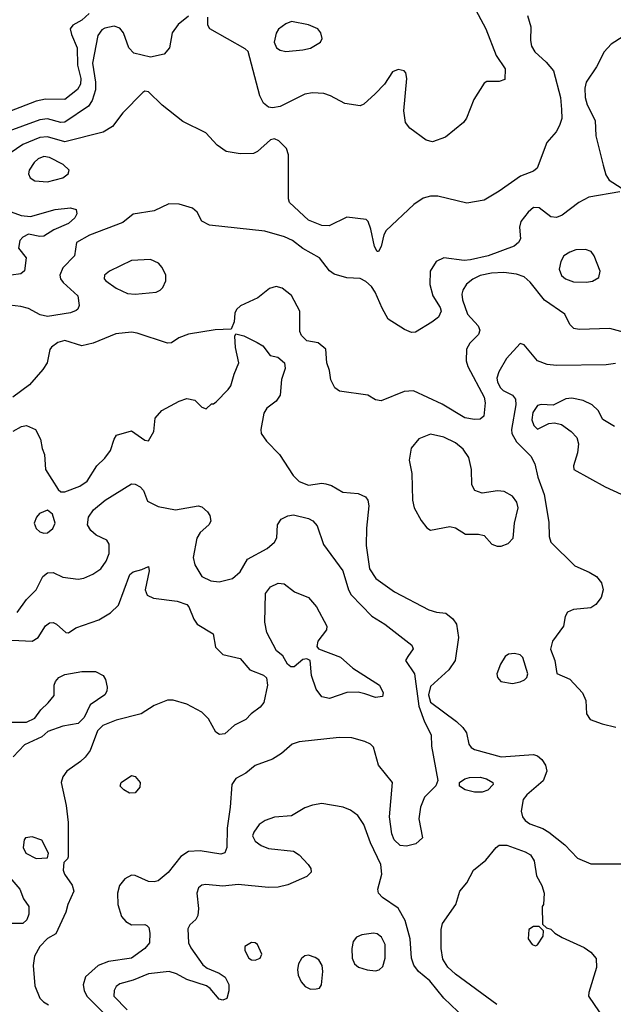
# Model space of a CAD drawing. Extents: x 1173029 to 1307123, y 522559 to 678521.
# Tile 397 of 623: x 1284209 to 1287324, y 566622 to 571783. Entities that reach past the tile are written whole.
import ezdxf

# ---------------------------------------------------------------- set-up
doc = ezdxf.new("R2010")
doc.units = 0

msp = doc.modelspace()

# ---------------------------------------------------------------- linework, layer by layer
at = {"layer": '0CON10XD'}
for points in [[(1286573.8, 571885), (1286654.5, 571734.5), (1286708.8, 571595), (1286755.9, 571525.9), (1286755, 571470), (1286725, 571460), (1286660.7, 571459.3), (1286645, 571450), (1286592, 571365), (1286552.4, 571267.6), (1286537.8, 571245), (1286442.4, 571167.6), (1286375, 571142.7), (1286342, 571152), (1286256.5, 571215), (1286233.1, 571245), (1286223.6, 571305), (1286240, 571475), (1286234.4, 571504.4), (1286225.6, 571515.6), (1286195, 571521.9), (1286165, 571510.8), (1286123.6, 571445), (1286074.3, 571395), (1286015, 571340.8), (1285995, 571331.4), (1285915, 571343.5), (1285839.2, 571385), (1285805, 571396.8), (1285745, 571399.6), (1285705, 571392.3), (1285575, 571328.2), (1285535, 571321.6), (1285514.2, 571325), (1285488.2, 571345), (1285469.2, 571385), (1285406.9, 571616.9), (1285391.2, 571631.2), (1285206.2, 571735), (1285196.2, 571755), (1285195.9, 571795.9)], [(1284573.4, 571815), (1284535, 571781.4), (1284488.6, 571755), (1284474.4, 571735), (1284480.4, 571705), (1284509.7, 571635), (1284512.5, 571545), (1284529.6, 571475), (1284528, 571445), (1284512.3, 571417.7), (1284445, 571365.3), (1284345, 571365.9), (1284295, 571355.8), (1284045, 571259.7)], [(1285095, 571802), (1285041.1, 571758.9), (1285009.2, 571715), (1284994.2, 571635), (1284967.1, 571602.9), (1284895, 571586.8), (1284808.2, 571608.2), (1284780.7, 571635), (1284753.6, 571713.6), (1284735, 571739.5), (1284705, 571749.2), (1284655, 571739.6), (1284639.1, 571730.9), (1284619.2, 571700.8), (1284590.4, 571555), (1284607.1, 571455), (1284606.5, 571415), (1284589.7, 571360.3), (1284570.6, 571329.4), (1284445, 571245.8), (1284425, 571244.2), (1284355, 571262.8), (1284315, 571258.1), (1284058.6, 571165)], [(1286872.5, 571805), (1286890.6, 571745), (1286889.1, 571675), (1286894.6, 571645), (1286911.8, 571615), (1286971.2, 571561.2), (1287009.2, 571515), (1287045.7, 571375.7), (1287052.3, 571312.3), (1287052.5, 571265), (1287041.9, 571228.1), (1287023.8, 571196.2), (1286975, 571139.2), (1286923.1, 571005), (1286905, 570989.4), (1286836.3, 570963.7), (1286725.3, 570884.7), (1286645, 570838.1), (1286555, 570821.4), (1286402.6, 570857.4), (1286365, 570858.2), (1286325, 570847.8), (1286276, 570815), (1286131.2, 570678.8), (1286118.8, 570655), (1286106, 570595), (1286091.7, 570568.3), (1286085, 570567.5), (1286070, 570595), (1286051.2, 570685), (1286037.5, 570725), (1286026.1, 570736.1), (1285925, 570748.6), (1285832.6, 570702.6), (1285794.1, 570704.1), (1285725, 570732.7), (1285624.5, 570824.5), (1285620, 570845), (1285620, 571075), (1285607.9, 571107.9), (1285567.9, 571147.9), (1285545, 571158), (1285525, 571154), (1285456.8, 571093.2), (1285435, 571081.2), (1285365, 571080), (1285292.4, 571092.4), (1285245, 571125.6), (1285185, 571189.5), (1285065, 571248.8), (1284957.3, 571335), (1284885, 571405.8), (1284865, 571408), (1284855, 571401.2), (1284750, 571295), (1284695, 571222.9), (1284646.6, 571193.4), (1284445, 571143.3), (1284355, 571169.3), (1284315, 571166.2), (1284225, 571128.6), (1284091.2, 571038.8)], [(1285605, 571616.5), (1285695, 571624.5), (1285735, 571634.4), (1285786.7, 571665), (1285796.2, 571685), (1285788.8, 571715), (1285773.8, 571735), (1285725, 571756.5), (1285635, 571774), (1285605, 571762), (1285567, 571733), (1285555, 571712.5), (1285544.2, 571665), (1285556.2, 571635), (1285575, 571623.3), (1285605, 571616.5)], [(1287375, 571694.5), (1287312.5, 571655), (1287276, 571614), (1287234.7, 571535.3), (1287181.1, 571455), (1287174.6, 571424.6), (1287175.4, 571375), (1287187, 571337), (1287227.5, 571255), (1287232.1, 571175), (1287270.4, 571020.4), (1287285, 570970), (1287301.5, 570941.5), (1287365, 570902.5)], [(1284355, 570933.9), (1284435.3, 570954.7), (1284463.1, 570975), (1284468.1, 570995), (1284437.5, 571025), (1284365, 571061.5), (1284335, 571065.4), (1284306.3, 571053.7), (1284285.3, 571034.7), (1284258.5, 570995), (1284255.6, 570975), (1284264.6, 570954.6), (1284288.9, 570938.9), (1284355, 570933.9)], [(1287358.3, 570881.7), (1287195, 570853.5), (1287142.9, 570825), (1287055, 570759.4), (1287025, 570746.7), (1286995, 570749.4), (1286935, 570797.5), (1286905, 570798.9), (1286877.1, 570775), (1286838.6, 570725), (1286831.4, 570695), (1286835.7, 570635), (1286826, 570615), (1286803.7, 570596.3), (1286666, 570545), (1286575, 570524.2), (1286541.4, 570521.4), (1286435, 570535.7), (1286393.8, 570515), (1286362.9, 570465), (1286360, 570395), (1286376.4, 570336.4), (1286414.4, 570275), (1286420, 570255), (1286405.5, 570224.5), (1286371.7, 570198.3), (1286285, 570145.7), (1286265, 570144.3), (1286228.7, 570158.7), (1286142.7, 570212.7), (1286110.5, 570270.5), (1286074.5, 570355), (1286054.7, 570384.7), (1286025, 570411.5), (1285995, 570427.5), (1285925, 570430.9), (1285858.9, 570448.9), (1285835, 570466), (1285782, 570535), (1285695, 570583.3), (1285640.8, 570625), (1285598, 570645), (1285495, 570674.7), (1285205, 570705.7), (1285165, 570728), (1285139.2, 570775), (1285116, 570795), (1285045, 570816.7), (1284992.1, 570817.9), (1284915, 570780.9), (1284805, 570764.3), (1284749.2, 570720.8), (1284575, 570654.2), (1284506.7, 570615), (1284496.5, 570545), (1284435, 570482.7), (1284419.1, 570445), (1284422.7, 570425), (1284436.2, 570405), (1284514.4, 570335), (1284520.8, 570285), (1284514.4, 570265.6), (1284505, 570258.6), (1284475, 570247.1), (1284355, 570228.1), (1284316.3, 570236.3), (1284255, 570269.3), (1284215, 570280.3), (1284155, 570286.5)], [(1284165, 570775.7), (1284217, 570757), (1284265, 570752.5), (1284395, 570787.8), (1284475, 570797.5), (1284505, 570787.5), (1284508, 570765), (1284498, 570745), (1284465, 570714.5), (1284387.6, 570682.4), (1284335, 570649.2), (1284315, 570646), (1284255, 570658.8), (1284226.1, 570643.9), (1284210, 570625), (1284203.3, 570585), (1284242.5, 570535), (1284233.6, 570466.4), (1284215, 570452), (1284165, 570444.3)], [(1287182.7, 570407.3), (1287215, 570412.5), (1287247.3, 570432.7), (1287254, 570465), (1287222.9, 570545), (1287207.4, 570567.4), (1287178.3, 570578.3), (1287127, 570577), (1287094.7, 570565.3), (1287064.3, 570545), (1287047.5, 570515), (1287038.8, 570475), (1287051.7, 570441.7), (1287073.3, 570425), (1287115, 570410), (1287182.7, 570407.3)], [(1284815, 570344.6), (1284925, 570355.7), (1284946.7, 570365), (1284960.6, 570379.4), (1284976.4, 570413.6), (1284975.6, 570445), (1284956.9, 570485), (1284936.6, 570506.6), (1284895, 570525.5), (1284795, 570520.8), (1284680, 570465), (1284654, 570445), (1284652.5, 570425), (1284660.8, 570415), (1284715, 570375.6), (1284775, 570348.9), (1284815, 570344.6)], [(1287447, 570127), (1287305, 570164.2), (1287145, 570160), (1287116.7, 570165), (1287095.7, 570185), (1287069.7, 570239.7), (1286962.6, 570312.6), (1286887.4, 570407.4), (1286855.8, 570435), (1286815, 570450), (1286748.7, 570458.7), (1286685, 570455.2), (1286625, 570443.2), (1286586.8, 570423.2), (1286553.5, 570396.5), (1286534, 570366), (1286528.6, 570345), (1286532.5, 570315), (1286559, 570239), (1286615, 570178.6), (1286623.3, 570155), (1286616.9, 570133.1), (1286571.4, 570088.6), (1286553.7, 570056.3), (1286552.2, 569995), (1286559.4, 569965), (1286645.4, 569804.6), (1286650.4, 569775), (1286644.3, 569705.7), (1286625, 569689.2), (1286595, 569687.5), (1286545, 569695.7), (1286425, 569768), (1286275, 569837.8), (1286225.5, 569834.5), (1286105, 569786.2), (1286075, 569790), (1286035, 569816), (1285886.8, 569836.8), (1285863.2, 569853.2), (1285841.4, 569895), (1285834.2, 569945), (1285820, 569985), (1285815, 570056.7), (1285775, 570088.8), (1285715, 570100), (1285687.3, 570127.3), (1285679.5, 570149.5), (1285678.1, 570255), (1285635, 570338), (1285585.4, 570375.4), (1285555, 570385.6), (1285520, 570375), (1285457.5, 570325), (1285367.4, 570282.6), (1285345.7, 570265), (1285337.1, 570245), (1285335, 570200), (1285318.3, 570161.7), (1285235, 570157.5), (1285095, 570134.4), (1285044.6, 570115.4), (1285005, 570089.2), (1284985, 570088), (1284825, 570140), (1284795, 570144.7), (1284713.5, 570136.5), (1284595, 570087.1), (1284535, 570074.2), (1284445, 570101.5), (1284408.6, 570091.4), (1284375, 570067.5), (1284367.1, 570055), (1284352.5, 569985), (1284330, 569950), (1284259.9, 569870.1), (1284172.9, 569805)], [(1284175, 569626.2), (1284218.3, 569651.7), (1284245, 569656.9), (1284292.5, 569635), (1284318, 569585), (1284326.7, 569535), (1284338.8, 569505), (1284344, 569425), (1284410.7, 569320.7), (1284425, 569309.2), (1284445, 569308.1), (1284525, 569337.8), (1284562.5, 569365), (1284614.4, 569445), (1284655, 569484.4), (1284685.8, 569525), (1284704, 569585), (1284717.5, 569605), (1284795, 569627.5), (1284865, 569578.8), (1284885, 569576.2), (1284912.9, 569625), (1284918.9, 569695), (1284954.4, 569735), (1285045, 569783.6), (1285085, 569797.8), (1285128.5, 569788.5), (1285165, 569752.5), (1285187, 569743), (1285215, 569770), (1285225, 569770), (1285239.3, 569780.7), (1285303.3, 569845), (1285315.9, 569864.1), (1285334, 569925), (1285358.8, 569985), (1285340.6, 570065), (1285337.5, 570125), (1285342.5, 570137.5), (1285385, 570126.2), (1285455, 570092), (1285485, 570073.8), (1285523.9, 570023.9), (1285563.6, 570013.6), (1285597.5, 569985), (1285602.5, 569955), (1285582.3, 569897.7), (1285575.8, 569815), (1285555, 569784), (1285505, 569746.2), (1285489.4, 569720.6), (1285473.5, 569635), (1285476.5, 569615), (1285504.7, 569574.7), (1285571.8, 569505), (1285644.1, 569394.1), (1285675, 569363.5), (1285725, 569343.9), (1285795, 569353.8), (1285815, 569351.2), (1285845, 569340.8), (1285905, 569306.2), (1285985, 569300.6), (1286022.6, 569282.6), (1286035.6, 569265), (1286041.1, 569235), (1286028.3, 569118.3), (1286027.3, 569027.3), (1286044, 568905), (1286077.5, 568855), (1286175, 568784.4), (1286355, 568690), (1286395, 568677.1), (1286445, 568672.5), (1286482.2, 568642.2), (1286500, 568615), (1286510.5, 568545), (1286493.2, 568425), (1286460.4, 568375), (1286365, 568287.5), (1286353.7, 568245), (1286365, 568206.2), (1286501.4, 568105), (1286533.1, 568073.1), (1286552.9, 568045), (1286566, 567985), (1286577.9, 567967.9), (1286595, 567957.1), (1286735, 567919.2), (1286905, 567932.1), (1286925, 567925.5), (1286947.9, 567905), (1286967.9, 567875), (1286974.5, 567845), (1286955, 567794.2), (1286869.5, 567720.5), (1286850.5, 567695), (1286840.5, 567635), (1286847.8, 567605), (1286861.5, 567585), (1286885, 567568.7), (1286953.4, 567543.4), (1286985.3, 567525.3), (1287068.9, 567458.9), (1287135, 567389.1), (1287205, 567358.2), (1287415, 567359.4)], [(1287335, 569980.7), (1287285.3, 569974.7), (1287025, 569970), (1286976.4, 569976.4), (1286925, 569995.6), (1286855, 570078.8), (1286835, 570086.2), (1286763.5, 570006.5), (1286723.1, 569936.9), (1286712.8, 569905), (1286715, 569884.2), (1286730, 569855), (1286745, 569840.4), (1286795, 569815.6), (1286809.5, 569795), (1286811.2, 569765), (1286789.3, 569635), (1286791.3, 569615), (1286815, 569570), (1286891.5, 569495), (1286910.9, 569455), (1286927.1, 569385), (1286961.5, 569295), (1286985, 569150), (1286987.1, 569075), (1286995.5, 569045.5), (1287120.9, 568920.9), (1287197.6, 568887.6), (1287235.5, 568865.5), (1287260.7, 568830.7), (1287270, 568795), (1287260, 568755), (1287231.7, 568718.3), (1287205, 568700.6), (1287115, 568692.5), (1287082.2, 568677.8), (1287070.8, 568655), (1287062.5, 568605), (1287004.4, 568525), (1286994.5, 568484.5), (1287016, 568425), (1287026.4, 568356.4), (1287095, 568327.1), (1287161.3, 568255), (1287178.9, 568215), (1287182.5, 568145), (1287201.4, 568115), (1287265, 568091.9), (1287337.5, 568075)], [(1287330.5, 569650.5), (1287268.3, 569688.3), (1287243.3, 569735), (1287212.5, 569765), (1287165, 569786.9), (1287105, 569799.5), (1287075, 569795.5), (1287007.4, 569762.6), (1286945, 569766.9), (1286925, 569761.1), (1286901.4, 569725), (1286895.7, 569685.7), (1286905.8, 569655.8), (1286925, 569636.7), (1286985, 569666.2), (1287015, 569670.8), (1287050.8, 569660.8), (1287102.5, 569625), (1287132.7, 569592.7), (1287140.3, 569560.3), (1287136.4, 569513.6), (1287114.1, 569444.1), (1287115.8, 569425), (1287280.8, 569335), (1287365, 569297.1)], [(1286713.6, 569023.6), (1286735, 569024.5), (1286771.7, 569038.3), (1286797.5, 569065), (1286804.3, 569145), (1286824.4, 569225), (1286818.1, 569255), (1286794.4, 569285), (1286750.8, 569310.8), (1286715, 569313.1), (1286635, 569301.8), (1286596.2, 569316.2), (1286580.5, 569345), (1286580, 569425), (1286565, 569489.2), (1286535, 569532.2), (1286494.8, 569564.8), (1286435, 569594.7), (1286365, 569610), (1286303.5, 569586.5), (1286262.4, 569537.6), (1286253.1, 569475), (1286267.1, 569405), (1286270.5, 569265), (1286278.2, 569225), (1286315, 569158.6), (1286345, 569120), (1286365, 569107.1), (1286465, 569127.5), (1286495, 569119.2), (1286547.3, 569087.3), (1286616.8, 569086.8), (1286645, 569080), (1286686.2, 569035), (1286713.6, 569023.6)], [(1284195, 568675.8), (1284244, 568745), (1284295.4, 568794.6), (1284330, 568865), (1284355, 568884.4), (1284385, 568885.6), (1284435, 568861.2), (1284515, 568850), (1284545, 568855.8), (1284593, 568877), (1284634.4, 568905.6), (1284662, 568945), (1284678, 568985), (1284678, 569035), (1284666.7, 569055), (1284610.6, 569080.6), (1284581.9, 569105), (1284564.5, 569135), (1284569.5, 569175), (1284595.3, 569214.7), (1284657.8, 569265), (1284795, 569350), (1284815, 569348.2), (1284840.8, 569335), (1284858.6, 569315), (1284879.8, 569259.8), (1284935, 569230.8), (1285026.2, 569213.8), (1285145.8, 569235.8), (1285165, 569230), (1285195, 569204), (1285207.1, 569185), (1285211.4, 569155), (1285201.4, 569135), (1285155.4, 569094.6), (1285139.1, 569065), (1285119.2, 568965), (1285128, 568925), (1285163.8, 568865), (1285212.6, 568842.6), (1285255, 568836.9), (1285325.4, 568854.6), (1285365, 568890), (1285404, 568956), (1285507.9, 569012.1), (1285546.4, 569045), (1285557.5, 569067.5), (1285561.4, 569135), (1285580, 569165), (1285615, 569183.1), (1285645, 569187.5), (1285725, 569168.1), (1285746.2, 569156.2), (1285769.6, 569129.6), (1285802.9, 569032.9), (1285903.8, 568895), (1285933.8, 568795), (1285948.5, 568768.5), (1286056.1, 568656.1), (1286124.2, 568615), (1286266.2, 568505), (1286273.8, 568485), (1286246.2, 568445), (1286233.8, 568425), (1286279.6, 568355), (1286302.3, 568185), (1286332.7, 568102.7), (1286368.5, 568035), (1286369.1, 567975), (1286402, 567795), (1286392.4, 567767.6), (1286332.4, 567707.6), (1286311.5, 567655), (1286303.8, 567595), (1286321.9, 567495), (1286286.9, 567463.1), (1286238.3, 567451.7), (1286205, 567455.5), (1286173.2, 567485), (1286160.9, 567515), (1286149.7, 567605), (1286165.7, 567785), (1286092, 567875), (1286065, 567970), (1286050, 567985), (1286019.5, 567999.5), (1285951.7, 568018.3), (1285885, 568021.1), (1285675, 567998.5), (1285638, 567985), (1285583.3, 567936.7), (1285535, 567906.7), (1285445, 567874.5), (1285396.2, 567833.8), (1285343.8, 567806.2), (1285321.8, 567775), (1285313.5, 567655), (1285298.2, 567545), (1285295.5, 567444.5), (1285284.4, 567415.6), (1285265, 567408.6), (1285155, 567427.1), (1285095, 567422.5), (1285055, 567397.8), (1284987.7, 567312.3), (1284935, 567268.9), (1284915, 567263.6), (1284885, 567266.2), (1284815, 567296.9), (1284795, 567300), (1284759.9, 567280.1), (1284732.1, 567245)], [(1284335, 569091.5), (1284355, 569093.5), (1284383.5, 569116.5), (1284395.5, 569145), (1284381.7, 569191.7), (1284355, 569211.9), (1284313.3, 569195), (1284296.4, 569175), (1284285.5, 569145), (1284295, 569116), (1284315, 569098.1), (1284335, 569091.5)], [(1284095.3, 568535.3), (1284273.5, 568526.5), (1284305.5, 568544.5), (1284345, 568606), (1284365, 568622.5), (1284384, 568624), (1284402.5, 568615), (1284451.7, 568571.7), (1284465, 568570), (1284504.1, 568595.9), (1284625, 568637.9), (1284685.8, 568674.2), (1284728.1, 568715), (1284786.2, 568875), (1284805, 568889.6), (1284849.3, 568900.7), (1284885, 568917.5), (1284888, 568895), (1284867.5, 568795), (1284877.6, 568767.6), (1284911.2, 568751.2), (1285034.7, 568735.3), (1285085, 568717.1), (1285096.3, 568705), (1285121.7, 568641.7), (1285140, 568615), (1285223.8, 568565), (1285236.5, 568495), (1285275.4, 568455.4), (1285365, 568434.5), (1285415.6, 568375), (1285487.3, 568347.3), (1285503.1, 568333.1), (1285508.5, 568295), (1285489.6, 568205), (1285470.9, 568179.1), (1285424.2, 568145), (1285395.5, 568114.5), (1285335.4, 568084.6), (1285285, 568040), (1285257, 568037), (1285238.7, 568048.7), (1285198.8, 568118.8), (1285165, 568154.4), (1285085, 568195.6), (1285015, 568215.8), (1284985, 568215.8), (1284915, 568188.6), (1284846, 568145), (1284715, 568111.3), (1284645, 568083.8), (1284617.1, 568055), (1284578.1, 567951.9), (1284553.1, 567916.9), (1284527.1, 567895), (1284457.1, 567845), (1284435.8, 567815), (1284425.8, 567785), (1284453.1, 567665), (1284462.4, 567575), (1284462.5, 567395), (1284460, 567385), (1284440, 567365), (1284437.5, 567325), (1284443.3, 567305), (1284485, 567247.5), (1284493.8, 567215), (1284462, 567145), (1284451.2, 567105), (1284398.3, 566991.7), (1284355, 566968), (1284315, 566925.8), (1284287.1, 566875), (1284280, 566825), (1284288.3, 566718.3), (1284314.7, 566654.7), (1284334.3, 566635), (1284360.4, 566620.4)], [(1285835, 568224.5), (1285795, 568234.5), (1285764.8, 568274.8), (1285740, 568345), (1285733.8, 568423.8), (1285715, 568433.3), (1285695, 568428.8), (1285648.3, 568391.7), (1285631.7, 568391.7), (1285613.3, 568405), (1285589.3, 568449.3), (1285556.7, 568475), (1285505, 568571.2), (1285495.5, 568625), (1285498.2, 568775), (1285525, 568810.6), (1285565, 568830), (1285595.9, 568825.9), (1285650, 568785), (1285724.6, 568754.6), (1285765.3, 568705.3), (1285820, 568605), (1285818, 568585), (1285772.5, 568525), (1285768.3, 568498.3), (1285775.8, 568485.8), (1285891.5, 568441.5), (1285957.5, 568385), (1286096.2, 568295), (1286116.7, 568255), (1286112.5, 568235), (1286075, 568230), (1286020.5, 568250.5), (1285985, 568259.2), (1285925, 568257.3), (1285835, 568224.5)], [(1286795, 568304.5), (1286835, 568311.8), (1286857.4, 568322.6), (1286869.4, 568335), (1286874.4, 568355), (1286849.4, 568439.4), (1286835, 568454.2), (1286805, 568460.8), (1286772.7, 568457.3), (1286756.2, 568445), (1286732, 568405), (1286712.5, 568355), (1286716, 568335), (1286733.3, 568315), (1286795, 568304.5)], [(1284165, 568101.1), (1284245, 568100.9), (1284288.5, 568121.5), (1284320.5, 568165), (1284358, 568202), (1284389.1, 568240.9), (1284390, 568295), (1284397.1, 568315), (1284414.4, 568335), (1284445, 568351.2), (1284535, 568366.2), (1284607.2, 568367.2), (1284646.6, 568346.6), (1284658.6, 568325), (1284667.1, 568285), (1284665.6, 568264.4), (1284655.8, 568245), (1284578.5, 568191.5), (1284546.6, 568125), (1284515.2, 568094.8), (1284435, 568080.9), (1284357.3, 568052.7), (1284325, 568023.8), (1284235, 567982.2), (1284175, 567919.1)], [(1284785, 567728.9), (1284755, 567745.8), (1284736, 567765), (1284740.8, 567785), (1284795, 567821.9), (1284815, 567817.1), (1284841.1, 567785), (1284839.8, 567760.2), (1284815, 567730.6), (1284785, 567728.9)], [(1286595, 567733.6), (1286546.4, 567746.4), (1286516.2, 567765), (1286516, 567785), (1286543.8, 567805), (1286568.9, 567811.1), (1286625, 567812.1), (1286658, 567805), (1286690.8, 567785), (1286692.9, 567775), (1286665.8, 567745), (1286635, 567734.5), (1286595, 567733.6)], [(1286545, 566549.1), (1286434.7, 566654.7), (1286361.5, 566745), (1286301.1, 566795), (1286277, 566827), (1286264.1, 566865), (1286257.2, 566965), (1286232.2, 567062.2), (1286195, 567126.9), (1286112.6, 567182.6), (1286091.9, 567205), (1286087.8, 567225), (1286108.5, 567305), (1286103.5, 567355), (1286048.8, 567468.8), (1286015.3, 567565.3), (1285982.2, 567612.2), (1285945, 567639.1), (1285906, 567656), (1285795, 567674.6), (1285745, 567666.5), (1285705, 567652.5), (1285635, 567610), (1285545, 567603.1), (1285496.2, 567586.2), (1285465, 567564), (1285436.5, 567525), (1285430.9, 567505), (1285445, 567478.1), (1285475, 567454.5), (1285515, 567438.2), (1285646.2, 567425), (1285676, 567405), (1285722, 567355), (1285736, 567335), (1285738.8, 567315), (1285715, 567292.5), (1285615, 567249.2), (1285564.4, 567235.6), (1285515, 567234.4), (1285355, 567249.6), (1285275, 567240.7), (1285185, 567250.4), (1285165, 567246.4), (1285147.9, 567232.1), (1285138.2, 567205), (1285146.9, 567125), (1285143, 567087), (1285132.7, 567067.3), (1285101.2, 567038.8), (1285091.4, 567018.6), (1285094.6, 566945), (1285107.6, 566917.6), (1285169.3, 566829.3), (1285191.7, 566811.7), (1285255, 566785.6), (1285287.5, 566765), (1285306.8, 566726.8), (1285307, 566693), (1285295, 566653.3), (1285275, 566643.8), (1285255, 566648.8), (1285207.5, 566705), (1285188.8, 566718.8), (1285085, 566752.9), (1285032.4, 566782.4), (1284993.8, 566793.8), (1284885, 566782.8), (1284805, 566748.5), (1284735, 566728.9), (1284715.7, 566715), (1284704.6, 566695), (1284702.9, 566665), (1284772.7, 566592.7)], [(1284295, 567386.2), (1284355, 567390), (1284360, 567415), (1284325, 567483.3), (1284275, 567500.6), (1284240, 567495), (1284232.9, 567485), (1284228, 567445), (1284241.2, 567415), (1284295, 567386.2)], [(1286711.8, 566621.8), (1286495, 566779.5), (1286455, 566817.5), (1286428.3, 566858.3), (1286419.5, 566915), (1286420.5, 567015), (1286426.7, 567045), (1286497.5, 567145), (1286518, 567215), (1286555, 567258.8), (1286590, 567325), (1286655, 567377.5), (1286708, 567445), (1286725, 567455.8), (1286765, 567455.6), (1286860.9, 567420.9), (1286888.8, 567405), (1286908.8, 567375), (1286921.2, 567295), (1286948, 567245), (1286961.2, 567205), (1286957.5, 567145), (1286950, 567135), (1286951.7, 567041.7), (1286972.5, 567022.5), (1286995, 567016.7), (1287016.7, 566995), (1287055, 566972), (1287170.2, 566920.2), (1287205.5, 566895.5), (1287233, 566863), (1287235.7, 566815), (1287194.2, 566685), (1287192.9, 566665), (1287305, 566500.8)], [(1284116.2, 567335), (1284210, 567225), (1284229.2, 567175), (1284257.5, 567135), (1284256.7, 567095), (1284245.6, 567065), (1284225, 567046), (1284165, 567046.7)], [(1284732.1, 567245), (1284722, 567205), (1284723.1, 567145), (1284742.9, 567082.9), (1284765, 567055.8), (1284795, 567038.6), (1284865, 567040), (1284876.2, 567035), (1284885.8, 567025), (1284892.5, 566995), (1284890, 566945), (1284865.7, 566915), (1284796, 566865), (1284675, 566846.2), (1284621.4, 566825), (1284553.4, 566766.6), (1284542.5, 566725), (1284547.1, 566695), (1284560.8, 566665), (1284645, 566581.9)], [(1286075, 566796.9), (1286095, 566802.5), (1286115, 566821.2), (1286127.1, 566865), (1286126.2, 566935), (1286107.8, 566975), (1286085, 566992.2), (1286065, 566995.5), (1286003.9, 566986.1), (1285975.4, 566974.6), (1285958.5, 566951.5), (1285952.1, 566915), (1285953.9, 566863.9), (1285965.6, 566835), (1285987, 566817), (1286032.2, 566802.2), (1286075, 566796.9)], [(1286915, 566928.8), (1286925, 566933.8), (1286955, 566980), (1286957.5, 567007.5), (1286935, 567030), (1286905, 567030), (1286880, 567015), (1286877.5, 566965), (1286897.5, 566935), (1286915, 566928.8)], [(1285445, 566853.5), (1285471.2, 566865), (1285478.8, 566885), (1285456.2, 566935), (1285445, 566943.8), (1285425, 566946), (1285390, 566925), (1285390, 566905), (1285411.2, 566865), (1285425, 566855.8), (1285445, 566853.5)], [(1285735, 566702), (1285765, 566703.8), (1285782.5, 566707.5), (1285792.5, 566725), (1285800, 566795), (1285796, 566825), (1285778, 566855), (1285758.3, 566868.3), (1285725, 566879.5), (1285705, 566875.6), (1285687.2, 566862.8), (1285671.9, 566835), (1285666.9, 566805), (1285670.6, 566775), (1285685, 566740), (1285706, 566715), (1285735, 566702)]]:
    msp.add_lwpolyline(points, dxfattribs=at)

doc.saveas('drawing.dxf')
